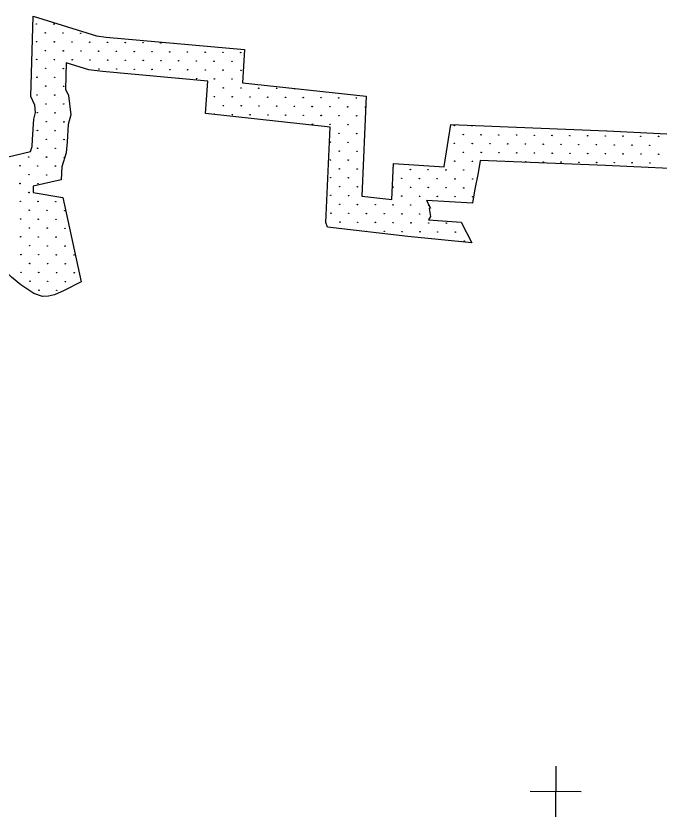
# Model space of a CAD drawing. Extents: x 1612280 to 1883141, y 560852 to 780851.
# Drawn here: x 1759612 to 1773567, y 606800 to 624151 of the extents above; entities that cross this region are included whole.
import ezdxf

# ---------------------------------------------------------------- set-up
doc = ezdxf.new("R2010")
doc.units = 0
for name, color, linetype in [('DESIGN - EROSION CONTROL - Devices', 7, 'Continuous'), ('DESIGN - SCRATCH - User 1', 7, 'Continuous'), ('SURVEY - DRAINAGE - Bridge Hydraulic Data - Points - Locators', 7, 'Continuous')]:
    doc.layers.add(name, color=color, linetype=linetype)

msp = doc.modelspace()

# ---------------------------------------------------------------- linework, layer by layer
at = {"layer": 'DESIGN - EROSION CONTROL - Devices'}
for centre in [(1760053, 623980), (1760053, 623980), (1760438, 623976), (1760438, 623976), (1760247, 623786), (1760247, 623786), (1760632, 623782), (1760632, 623782), (1761016, 623778), (1761016, 623778), (1760057, 623595), (1760057, 623595), (1760441, 623592), (1760441, 623592), (1760826, 623588), (1760826, 623588), (1761210, 623584), (1761210, 623584), (1761595, 623580), (1761595, 623580), (1761980, 623577), (1761980, 623577), (1762364, 623573), (1762364, 623573), (1762749, 623569), (1762749, 623569), (1760251, 623401), (1760251, 623401), (1760635, 623397), (1760635, 623397), (1761020, 623394), (1761020, 623394), (1761405, 623390), (1761405, 623390), (1761789, 623386), (1761789, 623386), (1762174, 623382), (1762174, 623382), (1762558, 623379), (1762558, 623379), (1762943, 623375), (1762943, 623375), (1763327, 623371), (1763327, 623371), (1763712, 623368), (1763712, 623368), (1764096, 623364), (1764096, 623364), (1764481, 623360), (1764481, 623360), (1760060, 623211), (1760060, 623211), (1760445, 623207), (1760445, 623207), (1760830, 623203), (1760830, 623203), (1761214, 623199), (1761214, 623199), (1761599, 623196), (1761599, 623196), (1761983, 623192), (1761983, 623192), (1762368, 623188), (1762368, 623188), (1762752, 623185), (1762752, 623185), (1763137, 623181), (1763137, 623181), (1763521, 623177), (1763521, 623177), (1763906, 623173), (1763906, 623173), (1764291, 623170), (1764291, 623170), (1760255, 623017), (1760255, 623017), (1760639, 623013), (1760639, 623013), (1761408, 623005), (1761408, 623005), (1761793, 623002), (1761793, 623002), (1762177, 622998), (1762177, 622998), (1762562, 622994), (1762562, 622994), (1762946, 622990), (1762946, 622990), (1763331, 622987), (1763331, 622987), (1763716, 622983), (1763716, 622983), (1764100, 622979), (1764100, 622979), (1764485, 622975), (1764485, 622975), (1760064, 622826), (1760064, 622826), (1760449, 622822), (1760449, 622822), (1763525, 622793), (1763525, 622793), (1763910, 622789), (1763910, 622789), (1764294, 622785), (1764294, 622785), (1760258, 622632), (1760258, 622632), (1760643, 622628), (1760643, 622628), (1764104, 622595), (1764104, 622595), (1764488, 622591), (1764488, 622591), (1764873, 622587), (1764873, 622587), (1765258, 622583), (1765258, 622583), (1760068, 622442), (1760068, 622442), (1760452, 622438), (1760452, 622438), (1763913, 622404), (1763913, 622404), (1764298, 622401), (1764298, 622401), (1760262, 622247), (1760262, 622247), (1760647, 622244), (1760647, 622244), (1764683, 622397), (1764683, 622397), (1765067, 622393), (1765067, 622393), (1765452, 622389), (1765452, 622389), (1765836, 622386), (1765836, 622386), (1766221, 622382), (1766221, 622382), (1766605, 622378), (1766605, 622378), (1766990, 622374), (1766990, 622374), (1760072, 622057), (1760072, 622057), (1760456, 622053), (1760456, 622053), (1764108, 622210), (1764108, 622210), (1764492, 622206), (1764492, 622206), (1764877, 622203), (1764877, 622203), (1765261, 622199), (1765261, 622199), (1765646, 622195), (1765646, 622195), (1766030, 622191), (1766030, 622191), (1766415, 622188), (1766415, 622188), (1766799, 622184), (1766799, 622184), (1767184, 622180), (1767184, 622180), (1764302, 622016), (1764302, 622016), (1764686, 622012), (1764686, 622012), (1765071, 622008), (1765071, 622008), (1765455, 622005), (1765455, 622005), (1765840, 622001), (1765840, 622001), (1766225, 621997), (1766225, 621997), (1766609, 621994), (1766609, 621994), (1766994, 621990), (1766994, 621990), (1760266, 621863), (1760266, 621863), (1760650, 621859), (1760650, 621859), (1766034, 621807), (1766034, 621807), (1766419, 621803), (1766419, 621803), (1766803, 621799), (1766803, 621799), (1769111, 621777), (1769111, 621777), (1769495, 621773), (1769495, 621773), (1760075, 621672), (1760075, 621672), (1760460, 621669), (1760460, 621669), (1766613, 621609), (1766613, 621609), (1766997, 621605), (1766997, 621605), (1769305, 621583), (1769305, 621583), (1769689, 621579), (1769689, 621579), (1770074, 621575), (1770074, 621575), (1770458, 621572), (1770458, 621572), (1770843, 621568), (1770843, 621568), (1771227, 621564), (1771227, 621564), (1771612, 621560), (1771612, 621560), (1771997, 621557), (1771997, 621557), (1772381, 621553), (1772381, 621553), (1772766, 621549), (1772766, 621549), (1773150, 621546), (1773150, 621546), (1773535, 621542), (1773535, 621542), (1760270, 621478), (1760270, 621478), (1760654, 621475), (1760654, 621475), (1766422, 621419), (1766422, 621419), (1766807, 621415), (1766807, 621415), (1769114, 621392), (1769114, 621392), (1769499, 621389), (1769499, 621389), (1769883, 621385), (1769883, 621385), (1770268, 621381), (1770268, 621381), (1770652, 621378), (1770652, 621378), (1771037, 621374), (1771037, 621374), (1771422, 621370), (1771422, 621370), (1771806, 621366), (1771806, 621366), (1772191, 621363), (1772191, 621363), (1772575, 621359), (1772575, 621359), (1760079, 621288), (1760079, 621288), (1760464, 621284), (1760464, 621284), (1766617, 621224), (1766617, 621224), (1767001, 621221), (1767001, 621221), (1769308, 621198), (1769308, 621198), (1769693, 621195), (1769693, 621195), (1770078, 621191), (1770078, 621191), (1770462, 621187), (1770462, 621187), (1772960, 621355), (1772960, 621355), (1773344, 621351), (1773344, 621351), (1759889, 621098), (1759889, 621098), (1760273, 621094), (1760273, 621094), (1760658, 621090), (1760658, 621090), (1766426, 621034), (1766426, 621034), (1766811, 621030), (1766811, 621030), (1770847, 621183), (1770847, 621183), (1771231, 621180), (1771231, 621180), (1771616, 621176), (1771616, 621176), (1772000, 621172), (1772000, 621172), (1772385, 621168), (1772385, 621168), (1772769, 621165), (1772769, 621165), (1773154, 621161), (1773154, 621161), (1773538, 621157), (1773538, 621157), (1759698, 620907), (1759698, 620907), (1760083, 620903), (1760083, 620903), (1760467, 620900), (1760467, 620900), (1766620, 620840), (1766620, 620840), (1769118, 621008), (1769118, 621008), (1769503, 621004), (1769503, 621004), (1770656, 620993), (1770656, 620993), (1771041, 620989), (1771041, 620989), (1771425, 620986), (1771425, 620986), (1771810, 620982), (1771810, 620982), (1772194, 620978), (1772194, 620978), (1772579, 620974), (1772579, 620974), (1772964, 620971), (1772964, 620971), (1773348, 620967), (1773348, 620967), (1759892, 620713), (1759892, 620713), (1760277, 620709), (1760277, 620709), (1767005, 620836), (1767005, 620836), (1768158, 620825), (1768158, 620825), (1768543, 620821), (1768543, 620821), (1768928, 620818), (1768928, 620818), (1769312, 620814), (1769312, 620814), (1759702, 620523), (1759702, 620523), (1760087, 620519), (1760087, 620519), (1766430, 620649), (1766430, 620649), (1766814, 620646), (1766814, 620646), (1767968, 620635), (1767968, 620635), (1768353, 620631), (1768353, 620631), (1768737, 620627), (1768737, 620627), (1769122, 620623), (1769122, 620623), (1769506, 620620), (1769506, 620620), (1759896, 620328), (1759896, 620328), (1766624, 620455), (1766624, 620455), (1767009, 620452), (1767009, 620452), (1767778, 620444), (1767778, 620444), (1768162, 620440), (1768162, 620440), (1768547, 620437), (1768547, 620437), (1768931, 620433), (1768931, 620433), (1769316, 620429), (1769316, 620429), (1766434, 620265), (1766434, 620265), (1766818, 620261), (1766818, 620261), (1767972, 620250), (1767972, 620250), (1768356, 620246), (1768356, 620246), (1768741, 620243), (1768741, 620243), (1769125, 620239), (1769125, 620239), (1769510, 620235), (1769510, 620235), (1759706, 620138), (1759706, 620138), (1760090, 620134), (1760090, 620134), (1760475, 620131), (1760475, 620131), (1766628, 620071), (1766628, 620071), (1767012, 620067), (1767012, 620067), (1767397, 620063), (1767397, 620063), (1767781, 620060), (1767781, 620060), (1768166, 620056), (1768166, 620056), (1768551, 620052), (1768551, 620052), (1759900, 619944), (1759900, 619944), (1760284, 619940), (1760284, 619940), (1760669, 619936), (1760669, 619936), (1766437, 619880), (1766437, 619880), (1766822, 619877), (1766822, 619877), (1767206, 619873), (1767206, 619873), (1767591, 619869), (1767591, 619869), (1767976, 619865), (1767976, 619865), (1768360, 619862), (1768360, 619862), (1759710, 619753), (1759710, 619753), (1760094, 619750), (1760094, 619750), (1760479, 619746), (1760479, 619746), (1766631, 619686), (1766631, 619686), (1767016, 619683), (1767016, 619683), (1767401, 619679), (1767401, 619679), (1767785, 619675), (1767785, 619675), (1768170, 619671), (1768170, 619671), (1768554, 619668), (1768554, 619668), (1768939, 619664), (1768939, 619664), (1759904, 619559), (1759904, 619559), (1760288, 619556), (1760288, 619556), (1760673, 619552), (1760673, 619552), (1767210, 619488), (1767210, 619488), (1767595, 619485), (1767595, 619485), (1767979, 619481), (1767979, 619481), (1768364, 619477), (1768364, 619477), (1768748, 619473), (1768748, 619473), (1769133, 619470), (1769133, 619470), (1759713, 619369), (1759713, 619369), (1760098, 619365), (1760098, 619365), (1760482, 619361), (1760482, 619361), (1759907, 619175), (1759907, 619175), (1760292, 619171), (1760292, 619171), (1760677, 619167), (1760677, 619167), (1769327, 619276), (1769327, 619276), (1759717, 618984), (1759717, 618984), (1760102, 618981), (1760102, 618981), (1760486, 618977), (1760486, 618977), (1760871, 618973), (1760871, 618973), (1759911, 618790), (1759911, 618790), (1760296, 618786), (1760296, 618786), (1760680, 618783), (1760680, 618783), (1759721, 618600), (1759721, 618600), (1760105, 618596), (1760105, 618596), (1760490, 618592), (1760490, 618592), (1760874, 618589), (1760874, 618589), (1759915, 618406), (1759915, 618406), (1760299, 618402), (1760299, 618402), (1760684, 618398), (1760684, 618398), (1760109, 618212), (1760109, 618212), (1760494, 618208), (1760494, 618208)]:
    msp.add_circle(centre, 5.28, dxfattribs=at)
for centre, start, end in [((1763141, 622796), 16.1809, 153.4797), ((1765642, 622580), 137.6155, 29.8903), ((1763917, 622020), 325.4014, 202.1044), ((1769880, 621770), 225.5112, 309.8662), ((1770272, 620997), 25.5245, 149.853)]:
    msp.add_arc(centre, 5.28, start, end, dxfattribs=at)
at = {"layer": 'DESIGN - SCRATCH - User 1'}
for points in [[(1759926, 621219), (1759960, 621326), (1759970, 621476), (1760000, 621920), (1760037, 622064), (1760020, 622222), (1759930, 622408), (1759981, 624151)], [(1759926, 621219), (1759960, 621326), (1759970, 621476), (1760000, 621920), (1760037, 622064), (1760020, 622222), (1759930, 622408), (1759981, 624151)], [(1759981, 624151), (1761353, 623721), (1761569, 623694), (1764563, 623423)], [(1759981, 624151), (1761353, 623721), (1761569, 623694), (1764563, 623423)], [(1764563, 623423), (1764517, 622706)], [(1764563, 623423), (1764517, 622706)], [(1760702, 623139), (1760685, 622569), (1760752, 622432), (1760798, 622008), (1760744, 621800), (1760719, 621425), (1760702, 621184), (1760606, 620885), (1760594, 620606)], [(1760702, 623139), (1760685, 622569), (1760752, 622432), (1760798, 622008), (1760744, 621800), (1760719, 621425), (1760702, 621184), (1760606, 620885), (1760594, 620606)], [(1763768, 622741), (1761488, 622948), (1761192, 622985), (1760702, 623139)], [(1763768, 622741), (1761488, 622948), (1761192, 622985), (1760702, 623139)], [(1763722, 622039), (1763768, 622741)], [(1763722, 622039), (1763768, 622741)], [(1764517, 622706), (1767200, 622412)], [(1764517, 622706), (1767200, 622412)], [(1767200, 622412), (1767104, 620248)], [(1767200, 622412), (1767104, 620248)], [(1766419, 621743), (1763722, 622039)], [(1766419, 621743), (1763722, 622039)], [(1766363, 619578), (1766328, 619680), (1766419, 621743)], [(1766363, 619578), (1766328, 619680), (1766419, 621743)], [(1767793, 620955), (1768889, 620886), (1768890, 620893), (1769032, 621800)], [(1767793, 620955), (1768889, 620886), (1768890, 620893), (1769032, 621800)], [(1769032, 621800), (1772416, 621663)], [(1769032, 621800), (1772416, 621663)], [(1772422, 621663), (1774001, 621587)], [(1772422, 621663), (1774001, 621587)], [(1759217, 619874), (1759253, 621060), (1759926, 621219)], [(1759217, 619874), (1759253, 621060), (1759926, 621219)], [(1769670, 621023), (1769628, 620757), (1769545, 620366), (1769503, 620096), (1768510, 620158)], [(1769670, 621023), (1769628, 620757), (1769545, 620366), (1769503, 620096), (1768510, 620158)], [(1772386, 620914), (1769670, 621023)], [(1772386, 620914), (1769670, 621023)], [(1767756, 620173), (1767793, 620955)], [(1767756, 620173), (1767793, 620955)], [(1774545, 620810), (1772386, 620914)], [(1774545, 620810), (1772386, 620914)], [(1760594, 620606), (1759985, 620462), (1759981, 620325)], [(1760594, 620606), (1759985, 620462), (1759981, 620325)], [(1759981, 620325), (1760629, 620217)], [(1759981, 620325), (1760629, 620217)], [(1760629, 620217), (1761024, 618391)], [(1760629, 620217), (1761024, 618391)], [(1767104, 620248), (1767756, 620173)], [(1767104, 620248), (1767756, 620173)], [(1768510, 620158), (1768593, 619988), (1768564, 619980), (1768593, 619809), (1768551, 619738)], [(1768510, 620158), (1768593, 619988), (1768564, 619980), (1768593, 619809), (1768551, 619738)], [(1768551, 619738), (1769262, 619684)], [(1768551, 619738), (1769262, 619684)], [(1769262, 619684), (1769493, 619241)], [(1769262, 619684), (1769493, 619241)], [(1761024, 618391), (1760658, 618204), (1760446, 618108), (1760317, 618079), (1760184, 618075), (1759997, 618141), (1759715, 618329), (1759515, 618495), (1759224, 618761), (1759091, 618957), (1759012, 619102), (1758929, 619169), (1758759, 619219), (1758331, 619331), (1757844, 619460), (1757510, 619537)], [(1761024, 618391), (1760658, 618204), (1760446, 618108), (1760317, 618079), (1760184, 618075), (1759997, 618141), (1759715, 618329), (1759515, 618495), (1759224, 618761), (1759091, 618957), (1759012, 619102), (1758929, 619169), (1758759, 619219), (1758331, 619331), (1757844, 619460), (1757510, 619537)], [(1769493, 619241), (1768100, 619378), (1766363, 619578)], [(1769493, 619241), (1768100, 619378), (1766363, 619578)]]:
    msp.add_lwpolyline(points, dxfattribs=at)
at = {"layer": 'SURVEY - DRAINAGE - Bridge Hydraulic Data - Points - Locators'}
for p, q in [((1771310, 607900), (1771302, 606800)), ((1771310, 607900), (1771302, 606800)), ((1771856, 607346), (1770756, 607354)), ((1771856, 607346), (1770756, 607354))]:
    msp.add_line(p, q, dxfattribs=at)

doc.saveas('drawing.dxf')
